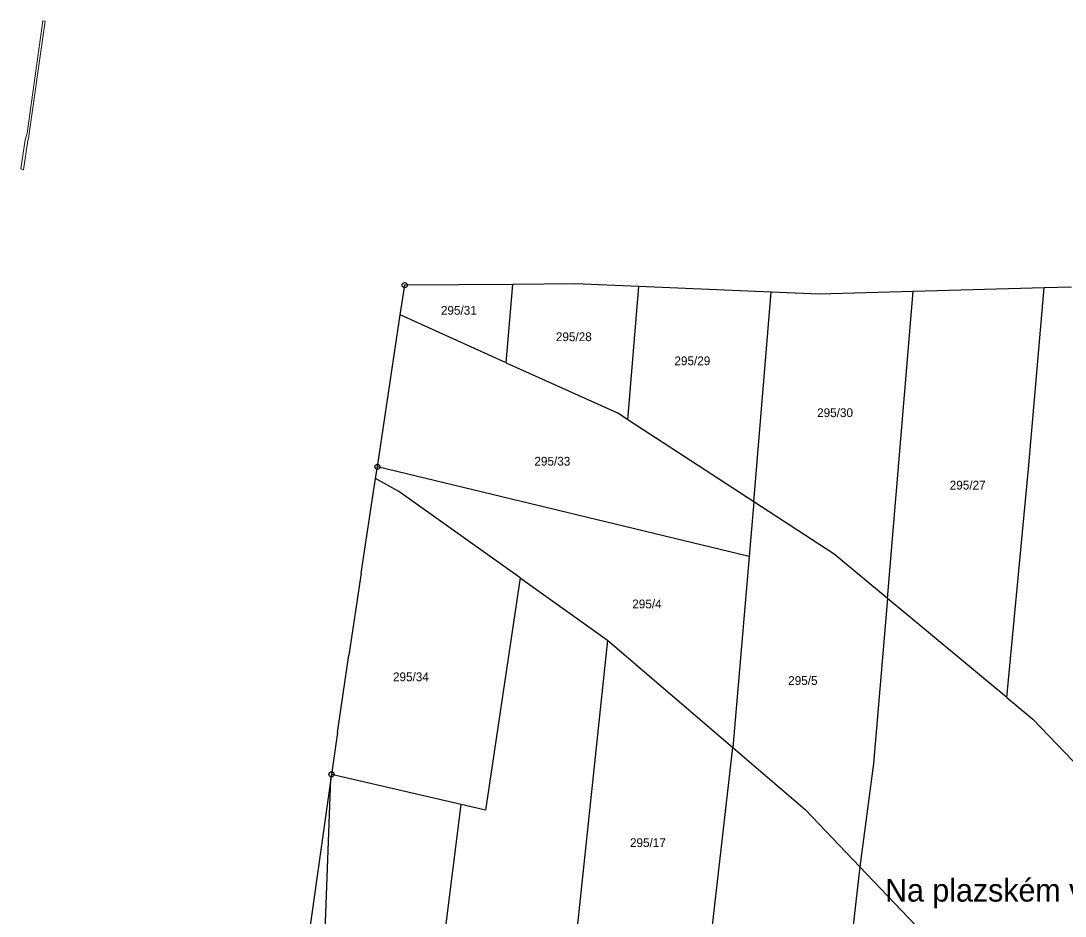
# Model space of a CAD drawing. Extents: x -701211 to -698780, y -1014269 to -1012378.
# Drawn here: x -700174.2 to -699972, y -1012639 to -1012465.6 of the extents above; entities that cross this region are included whole.
import ezdxf
from ezdxf.enums import TextEntityAlignment as Align

# ---------------------------------------------------------------- set-up
doc = ezdxf.new("R2010")
doc.units = 0
doc.header["$LTSCALE"] = 0.68
for name, color, linetype, lineweight in [('1', 7, 'Continuous', 25), ('13', 7, 'Continuous', 13), ('7', 7, 'Continuous', 13), ('8', 7, 'Continuous', 25)]:
    doc.layers.add(name, color=color, linetype=linetype, lineweight=lineweight)
doc.layers.add('2', color=7, linetype='Continuous')

msp = doc.modelspace()

# ---------------------------------------------------------------- linework, layer by layer
at = {"layer": '1'}
for p, q in [((-700066.89, -1012516.54), (-700078.97, -1012516.63)), ((-700054.58, -1012517.05), (-700066.89, -1012516.54)), ((-700100.79, -1012522.55), (-700099.92, -1012516.78)), ((-700078.97, -1012516.63), (-700099.92, -1012516.78)), ((-700080.25, -1012531.82), (-700078.97, -1012516.63)), ((-700056.73, -1012542.83), (-700054.58, -1012517.05)), ((-700028.97, -1012518.11), (-700054.58, -1012517.05)), ((-700032.31, -1012558.75), (-700028.97, -1012518.11)), ((-700019.65, -1012518.5), (-700028.97, -1012518.11)), ((-700001.43, -1012517.99), (-700019.65, -1012518.5)), ((-700006.45, -1012577.44), (-700001.43, -1012517.99)), ((-699976.06, -1012517.29), (-700001.43, -1012517.99)), ((-699979.14, -1012552.37), (-699976.06, -1012517.29)), ((-699970.8, -1012517.14), (-699976.06, -1012517.29)), ((-700105.2, -1012551.96), (-700100.79, -1012522.55)), ((-700080.25, -1012531.82), (-700100.79, -1012522.55)), ((-700080.25, -1012531.82), (-700058.72, -1012541.53)), ((-700033.21, -1012569.3), (-700105.2, -1012551.96)), ((-699983.3, -1012596.66), (-699979.14, -1012552.37)), ((-700108.34, -1012572.58), (-700105.54, -1012554.22)), ((-700077.56, -1012573.48), (-700101.03, -1012556.75)), ((-700032.31, -1012558.75), (-700033.21, -1012569.3)), ((-700016.75, -1012568.9), (-700032.31, -1012558.75)), ((-700006.45, -1012577.44), (-700016.75, -1012568.9)), ((-700033.21, -1012569.3), (-700036.35, -1012606.33)), ((-700108.34, -1012572.58), (-700110.74, -1012588.44)), ((-700077.56, -1012573.48), (-700060.62, -1012585.55)), ((-700006.45, -1012577.44), (-700009.15, -1012609.42)), ((-699983.3, -1012596.66), (-700006.45, -1012577.44)), ((-700060.62, -1012585.55), (-700072.66, -1012699.28)), ((-700060.62, -1012585.55), (-700036.35, -1012606.33)), ((-700112.95, -1012603.39), (-700110.74, -1012588.44)), ((-699983.3, -1012596.66), (-699978.3, -1012600.8)), ((-699965.5, -1012614.17), (-699978.3, -1012600.8)), ((-700112.95, -1012603.39), (-700114.09, -1012611.51)), ((-700047.89, -1012706.57), (-700036.35, -1012606.33)), ((-700036.35, -1012606.33), (-700022.36, -1012618.3)), ((-700009.15, -1012609.42), (-700011.76, -1012629.42)), ((-700114.09, -1012611.51), (-700114.21, -1012612.36)), ((-700088.97, -1012617.37), (-700114.09, -1012611.51)), ((-700114.21, -1012612.36), (-700121.37, -1012663.33)), ((-700116.06, -1012660.88), (-700114.21, -1012612.36)), ((-700092.82, -1012647.95), (-700088.97, -1012617.37)), ((-700022.36, -1012618.3), (-700011.76, -1012629.42)), ((-700011.76, -1012629.42), (-700021.46, -1012713.93)), ((-700011.76, -1012629.42), (-699989.6, -1012652.67))]:
    msp.add_line(p, q, dxfattribs=at)
for points in [[(-700032.31, -1012558.75), (-700056.73, -1012542.83), (-700058.72, -1012541.53)], [(-700101.03, -1012556.75), (-700105.54, -1012554.22), (-700105.2, -1012551.96)], [(-700077.56, -1012573.48), (-700084.28, -1012618.46), (-700088.97, -1012617.37)]]:
    msp.add_lwpolyline(points, dxfattribs=at)
at = {"layer": '13'}
msp.add_lwpolyline([(-700169.96, -1012465.6), (-700173.05, -1012487.37), (-700173.4, -1012488.64), (-700174.24, -1012494.28), (-700173.75, -1012494.46), (-700172.9, -1012488.74), (-700172.78, -1012488.3), (-700169.55, -1012465.66)], close=True, dxfattribs=at)
at = {"layer": '8'}
for centre, radius in [((-700099.92, -1012516.7799), 0.5), ((-700099.92, -1012516.7799), 0.0303), ((-700105.2, -1012551.9599), 0.5), ((-700105.2, -1012551.9599), 0.0303), ((-700114.09, -1012611.5099), 0.5), ((-700114.09, -1012611.5099), 0.0303)]:
    msp.add_circle(centre, radius, dxfattribs=at)

# ---------------------------------------------------------------- texts
at = {"layer": '2'}
for s, p in [('295/31', (-700089.43, -1012522.505)), ('295/28', (-700067.17, -1012527.615)), ('295/29', (-700044.21, -1012532.275)), ('295/30', (-700016.58, -1012542.325)), ('295/33', (-700071.33, -1012551.725)), ('295/27', (-699990.9, -1012556.355)), ('295/34', (-700098.71, -1012593.475)), ('295/17', (-700052.82, -1012625.595))]:
    msp.add_text(s, height=1.7, dxfattribs=at).set_placement(p, align=Align.CENTER)
for s, p in [('295/4', (-700055.85, -1012579.365)), ('295/5', (-700025.66, -1012594.195))]:
    msp.add_text(s, height=1.7, dxfattribs=at).set_placement(p)
at = {"layer": '7'}
msp.add_text('Na plazském vrchu', height=4.4, dxfattribs=at).set_placement((-699981.88, -1012636.15), align=Align.CENTER)

doc.saveas('drawing.dxf')
